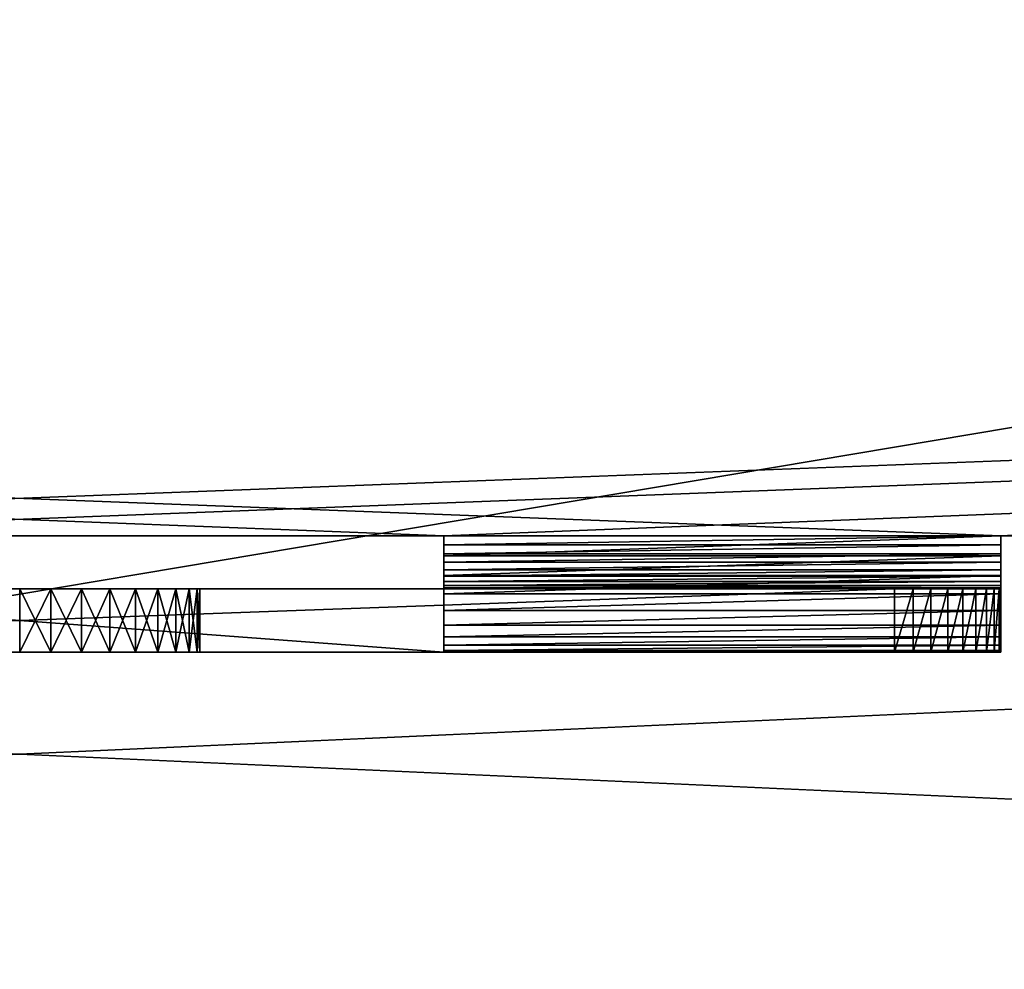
# Model space of a CAD drawing. Extents: x 4 to 901, y 3 to 274.
# Tile 380 of 656: x 453 to 462, y 251 to 260. Entities that reach past the tile are written whole.
import ezdxf

# ---------------------------------------------------------------- set-up
doc = ezdxf.new("R2010")
doc.units = 0

msp = doc.modelspace()

# ---------------------------------------------------------------- linework, layer by layer
for points in [[(864.984985, 271.109985, 256.950012), (462.234985, 255.009979, 256.950012), (40.284992, 271.109985, 256.950012)], [(40.284992, 271.109985, 256.950012), (462.234985, 255.009979, 256.950012), (456.984985, 255.009979, 256.950012)], [(40.284992, 271.109985, 256.950012), (456.984985, 255.009979, 256.950012), (448.984985, 255.009979, 256.950012)], [(40.284992, 271.109985, 257.549988), (443.734985, 255.009979, 257.549988), (864.984985, 271.109985, 257.549988)], [(864.984985, 271.109985, 257.549988), (443.734985, 255.009979, 257.549988), (448.984985, 255.009979, 257.549988)], [(864.984985, 271.109985, 257.549988), (448.984985, 255.009979, 257.549988), (456.984985, 255.009979, 257.549988)], [(456.984985, 255.009979, 257.549988), (462.234985, 255.009979, 257.549988), (864.984985, 271.109985, 257.549988)], [(864.984985, 234.309982, 256.950012), (462.15863, 236.025177, 256.950012), (864.984985, 271.109985, 256.950012)], [(864.984985, 271.109985, 256.950012), (462.15863, 236.025177, 256.950012), (462.326996, 236.070297, 256.950012)], [(864.984985, 271.109985, 256.950012), (462.984985, 255.009979, 256.950012), (462.234985, 255.009979, 256.950012)], [(864.984985, 271.109985, 257.549988), (462.234985, 255.009979, 257.549988), (462.984985, 255.009979, 257.549988)], [(507.984985, 263.709991, 20.949999), (397.984985, 263.709991, 20.949999), (397.984985, 245.209976, 20.949999)], [(507.984985, 263.709991, 20.949999), (397.984985, 245.209976, 20.949999), (507.984985, 245.209976, 20.949999)], [(507.984985, 263.709991, 19.949999), (507.984985, 245.209976, 19.949999), (397.984985, 245.209976, 19.949999)], [(507.984985, 263.709991, 19.949999), (397.984985, 245.209976, 19.949999), (397.984985, 263.709991, 19.949999)], [(507.984985, 263.709991, 272.950012), (397.984985, 263.709991, 272.950012), (397.984985, 245.209976, 272.950012)], [(507.984985, 263.709991, 272.950012), (397.984985, 245.209976, 272.950012), (507.984985, 245.209976, 272.950012)], [(507.984985, 263.709991, 271.950012), (507.984985, 245.209976, 271.950012), (397.984985, 245.209976, 271.950012)], [(507.984985, 263.709991, 271.950012), (397.984985, 245.209976, 271.950012), (397.984985, 263.709991, 271.950012)], [(864.984985, 234.309982, 35.349995), (40.984989, 234.309982, 35.349995), (613.484985, 260.209991, 35.349995)], [(613.484985, 260.209991, 35.349995), (40.984989, 234.309982, 35.349995), (292.484985, 260.209991, 35.349995)], [(40.984989, 234.309982, 35.949997), (864.984985, 234.309982, 35.949997), (292.484985, 260.209991, 35.949997)], [(292.484985, 260.209991, 35.949997), (864.984985, 234.309982, 35.949997), (613.484985, 260.209991, 35.949997)], [(448.984985, 255.009979, 257.549988), (448.984985, 255.009979, 256.950012), (456.984985, 255.009979, 257.549988)], [(456.984985, 255.009979, 257.549988), (448.984985, 255.009979, 256.950012), (456.984985, 255.009979, 256.950012)], [(462.234985, 255.009979, 257.549988), (456.984985, 255.009979, 257.549988), (456.984985, 254.81897, 257.533295)], [(462.234985, 255.009979, 257.549988), (456.984985, 254.81897, 257.533295), (462.234985, 254.81897, 257.533295)], [(462.234985, 254.923157, 256.942413), (456.984985, 254.923157, 256.942413), (462.234985, 255.009979, 256.950012)], [(462.234985, 255.009979, 256.950012), (456.984985, 254.923157, 256.942413), (456.984985, 255.009979, 256.950012)], [(456.984985, 254.923157, 256.942413), (456.984985, 254.81897, 257.533295), (456.984985, 255.009979, 256.950012)], [(456.984985, 255.009979, 256.950012), (456.984985, 254.81897, 257.533295), (456.984985, 255.009979, 257.549988)], [(462.984985, 255.009979, 256.950012), (462.984985, 255.009979, 257.549988), (462.234985, 255.009979, 256.950012)], [(462.234985, 255.009979, 256.950012), (462.984985, 255.009979, 257.549988), (462.234985, 255.009979, 257.549988)], [(462.234985, 255.009979, 256.950012), (462.234985, 255.009979, 257.549988), (462.234985, 254.923157, 256.942413)], [(462.234985, 254.923157, 256.942413), (462.234985, 255.009979, 257.549988), (462.234985, 254.81897, 257.533295)], [(462.234985, 254.838974, 256.919861), (456.984985, 254.838974, 256.919861), (462.234985, 254.923157, 256.942413)], [(462.234985, 254.923157, 256.942413), (456.984985, 254.838974, 256.919861), (456.984985, 254.923157, 256.942413)], [(456.984985, 254.838974, 256.919861), (456.984985, 254.633759, 257.483673), (456.984985, 254.923157, 256.942413)], [(456.984985, 254.923157, 256.942413), (456.984985, 254.633759, 257.483673), (456.984985, 254.81897, 257.533295)], [(462.234985, 254.923157, 256.942413), (462.234985, 254.81897, 257.533295), (462.234985, 254.838974, 256.919861)], [(462.234985, 254.759979, 256.882996), (456.984985, 254.759979, 256.882996), (462.234985, 254.838974, 256.919861)], [(462.234985, 254.838974, 256.919861), (456.984985, 254.759979, 256.882996), (456.984985, 254.838974, 256.919861)], [(456.984985, 254.759979, 256.882996), (456.984985, 254.459976, 257.402618), (456.984985, 254.838974, 256.919861)], [(456.984985, 254.838974, 256.919861), (456.984985, 254.459976, 257.402618), (456.984985, 254.633759, 257.483673)], [(462.234985, 254.81897, 257.533295), (456.984985, 254.81897, 257.533295), (456.984985, 254.633759, 257.483673)], [(462.234985, 254.81897, 257.533295), (456.984985, 254.633759, 257.483673), (462.234985, 254.633759, 257.483673)], [(462.234985, 254.688583, 256.833008), (456.984985, 254.688583, 256.833008), (462.234985, 254.759979, 256.882996)], [(462.234985, 254.759979, 256.882996), (456.984985, 254.688583, 256.833008), (456.984985, 254.759979, 256.882996)], [(456.984985, 254.688583, 256.833008), (456.984985, 254.302917, 257.292633), (456.984985, 254.759979, 256.882996)], [(456.984985, 254.759979, 256.882996), (456.984985, 254.302917, 257.292633), (456.984985, 254.459976, 257.402618)], [(462.234985, 254.838974, 256.919861), (462.234985, 254.81897, 257.533295), (462.234985, 254.633759, 257.483673)], [(462.234985, 254.838974, 256.919861), (462.234985, 254.633759, 257.483673), (462.234985, 254.759979, 256.882996)], [(462.234985, 254.759979, 256.882996), (462.234985, 254.633759, 257.483673), (462.234985, 254.459976, 257.402618)], [(462.234985, 254.759979, 256.882996), (462.234985, 254.459976, 257.402618), (462.234985, 254.688583, 256.833008)], [(462.234985, 254.626953, 256.771393), (456.984985, 254.626953, 256.771393), (462.234985, 254.688583, 256.833008)], [(462.234985, 254.688583, 256.833008), (456.984985, 254.626953, 256.771393), (456.984985, 254.688583, 256.833008)], [(456.984985, 254.626953, 256.771393), (456.984985, 254.167328, 257.157074), (456.984985, 254.688583, 256.833008)], [(456.984985, 254.688583, 256.833008), (456.984985, 254.167328, 257.157074), (456.984985, 254.302917, 257.292633)], [(462.234985, 254.688583, 256.833008), (462.234985, 254.459976, 257.402618), (462.234985, 254.302917, 257.292633)], [(462.234985, 254.688583, 256.833008), (462.234985, 254.302917, 257.292633), (462.234985, 254.626953, 256.771393)], [(462.234985, 254.633759, 257.483673), (456.984985, 254.633759, 257.483673), (456.984985, 254.459976, 257.402618)], [(462.234985, 254.633759, 257.483673), (456.984985, 254.459976, 257.402618), (462.234985, 254.459976, 257.402618)], [(462.234985, 254.576965, 256.700012), (456.984985, 254.576965, 256.700012), (462.234985, 254.626953, 256.771393)], [(462.234985, 254.626953, 256.771393), (456.984985, 254.576965, 256.700012), (456.984985, 254.626953, 256.771393)], [(456.984985, 254.576965, 256.700012), (456.984985, 254.057358, 257), (456.984985, 254.626953, 256.771393)], [(456.984985, 254.626953, 256.771393), (456.984985, 254.057358, 257), (456.984985, 254.167328, 257.157074)], [(462.234985, 254.540131, 256.621002), (456.984985, 254.540131, 256.621002), (462.234985, 254.576965, 256.700012)], [(462.234985, 254.576965, 256.700012), (456.984985, 254.540131, 256.621002), (456.984985, 254.576965, 256.700012)], [(456.984985, 254.540131, 256.621002), (456.984985, 253.976318, 256.826233), (456.984985, 254.576965, 256.700012)], [(456.984985, 254.576965, 256.700012), (456.984985, 253.976318, 256.826233), (456.984985, 254.057358, 257)], [(462.234985, 254.626953, 256.771393), (462.234985, 254.302917, 257.292633), (462.234985, 254.167328, 257.157074)], [(462.234985, 254.626953, 256.771393), (462.234985, 254.167328, 257.157074), (462.234985, 254.576965, 256.700012)], [(462.234985, 254.576965, 256.700012), (462.234985, 254.167328, 257.157074), (462.234985, 254.057358, 257)], [(462.234985, 254.576965, 256.700012), (462.234985, 254.057358, 257), (462.234985, 254.540131, 256.621002)], [(444.734985, 254.509979, 239.549988), (452.984985, 254.509979, 243.25), (461.234985, 254.509979, 239.549988)], [(444.734985, 254.509979, 239.549988), (461.234985, 254.509979, 239.549988), (444.734985, 253.909988, 239.549988)], [(444.734985, 253.909988, 239.549988), (461.234985, 254.509979, 239.549988), (461.234985, 253.909988, 239.549988)], [(456.984985, 254.509979, 256.450012), (452.984985, 254.509979, 246.649994), (448.984985, 254.509979, 256.450012)], [(448.984985, 253.909988, 256.450012), (456.984985, 253.909988, 256.450012), (448.984985, 254.509979, 256.450012)], [(448.984985, 254.509979, 256.450012), (456.984985, 253.909988, 256.450012), (456.984985, 254.509979, 256.450012)], [(453.280182, 254.509979, 246.624176), (452.984985, 254.509979, 246.649994), (456.984985, 254.509979, 256.450012)], [(461.234985, 254.509979, 239.549988), (452.984985, 254.509979, 243.25), (453.280182, 254.509979, 243.275818)], [(452.984985, 253.909988, 246.649994), (452.984985, 254.509979, 246.649994), (453.280182, 253.909988, 246.624176)], [(453.280182, 253.909988, 246.624176), (452.984985, 254.509979, 246.649994), (453.280182, 254.509979, 246.624176)], [(453.280182, 253.909988, 243.275818), (453.280182, 254.509979, 243.275818), (452.984985, 253.909988, 243.25)], [(452.984985, 253.909988, 243.25), (453.280182, 254.509979, 243.275818), (452.984985, 254.509979, 243.25)], [(456.984985, 254.509979, 256.450012), (453.566437, 254.509979, 246.54747), (453.280182, 254.509979, 246.624176)], [(461.234985, 254.509979, 239.549988), (453.280182, 254.509979, 243.275818), (453.566437, 254.509979, 243.352524)], [(453.280182, 253.909988, 246.624176), (453.280182, 254.509979, 246.624176), (453.566437, 253.909988, 246.54747)], [(453.566437, 253.909988, 246.54747), (453.280182, 254.509979, 246.624176), (453.566437, 254.509979, 246.54747)], [(453.566437, 253.909988, 243.352524), (453.566437, 254.509979, 243.352524), (453.280182, 253.909988, 243.275818)], [(453.280182, 253.909988, 243.275818), (453.566437, 254.509979, 243.352524), (453.280182, 254.509979, 243.275818)], [(456.984985, 254.509979, 256.450012), (453.834991, 254.509979, 246.422241), (453.566437, 254.509979, 246.54747)], [(461.234985, 254.509979, 239.549988), (453.566437, 254.509979, 243.352524), (453.834991, 254.509979, 243.477753)], [(453.566437, 253.909988, 246.54747), (453.566437, 254.509979, 246.54747), (453.834991, 253.909988, 246.422241)], [(453.834991, 253.909988, 246.422241), (453.566437, 254.509979, 246.54747), (453.834991, 254.509979, 246.422241)], [(453.834991, 253.909988, 243.477753), (453.834991, 254.509979, 243.477753), (453.566437, 253.909988, 243.352524)], [(453.566437, 253.909988, 243.352524), (453.834991, 254.509979, 243.477753), (453.566437, 254.509979, 243.352524)], [(462.234985, 254.509979, 256.450012), (454.077728, 254.509979, 246.252274), (453.834991, 254.509979, 246.422241)], [(462.234985, 254.509979, 256.450012), (453.834991, 254.509979, 246.422241), (456.984985, 254.509979, 256.450012)], [(453.834991, 254.509979, 243.477753), (454.077728, 254.509979, 243.64772), (461.234985, 254.509979, 239.549988)], [(453.834991, 253.909988, 246.422241), (453.834991, 254.509979, 246.422241), (454.077728, 253.909988, 246.252274)], [(454.077728, 253.909988, 246.252274), (453.834991, 254.509979, 246.422241), (454.077728, 254.509979, 246.252274)], [(454.077728, 253.909988, 243.64772), (454.077728, 254.509979, 243.64772), (453.834991, 253.909988, 243.477753)], [(453.834991, 253.909988, 243.477753), (454.077728, 254.509979, 243.64772), (453.834991, 254.509979, 243.477753)], [(454.287262, 254.509979, 246.04274), (454.077728, 254.509979, 246.252274), (462.234985, 254.509979, 256.450012)], [(461.234985, 254.509979, 239.549988), (454.077728, 254.509979, 243.64772), (454.287262, 254.509979, 243.857254)], [(454.077728, 253.909988, 246.252274), (454.077728, 254.509979, 246.252274), (454.287262, 253.909988, 246.04274)], [(454.287262, 253.909988, 246.04274), (454.077728, 254.509979, 246.252274), (454.287262, 254.509979, 246.04274)], [(454.287262, 253.909988, 243.857254), (454.287262, 254.509979, 243.857254), (454.077728, 253.909988, 243.64772)], [(454.077728, 253.909988, 243.64772), (454.287262, 254.509979, 243.857254), (454.077728, 254.509979, 243.64772)], [(454.457245, 254.509979, 245.800003), (454.287262, 254.509979, 246.04274), (462.234985, 254.509979, 256.450012)], [(461.234985, 254.509979, 239.549988), (454.287262, 254.509979, 243.857254), (461.40863, 254.509979, 239.565201)], [(461.40863, 254.509979, 239.565201), (454.287262, 254.509979, 243.857254), (454.457245, 254.509979, 244.099991)], [(454.287262, 253.909988, 246.04274), (454.287262, 254.509979, 246.04274), (454.457245, 253.909988, 245.800003)], [(454.457245, 253.909988, 245.800003), (454.287262, 254.509979, 246.04274), (454.457245, 254.509979, 245.800003)], [(454.457245, 253.909988, 244.099991), (454.457245, 254.509979, 244.099991), (454.287262, 253.909988, 243.857254)], [(454.287262, 253.909988, 243.857254), (454.457245, 254.509979, 244.099991), (454.287262, 254.509979, 243.857254)], [(461.40863, 254.509979, 239.565201), (454.457245, 254.509979, 244.099991), (461.576996, 254.509979, 239.610306)], [(461.576996, 254.509979, 239.610306), (454.457245, 254.509979, 244.099991), (461.734985, 254.509979, 239.683975)], [(462.234985, 254.509979, 256.450012), (454.582458, 254.509979, 245.531433), (454.457245, 254.509979, 245.800003)], [(462.101013, 254.509979, 240.050003), (462.001038, 254.509979, 239.907211), (454.457245, 254.509979, 244.099991)], [(454.457245, 254.509979, 244.099991), (462.001038, 254.509979, 239.907211), (461.877777, 254.509979, 239.783951)], [(454.457245, 254.509979, 244.099991), (461.877777, 254.509979, 239.783951), (461.734985, 254.509979, 239.683975)], [(454.582458, 254.509979, 244.368561), (462.219788, 254.509979, 240.376358), (454.457245, 254.509979, 244.099991)], [(454.457245, 254.509979, 244.099991), (462.219788, 254.509979, 240.376358), (462.174683, 254.509979, 240.207977)], [(454.457245, 254.509979, 244.099991), (462.174683, 254.509979, 240.207977), (462.101013, 254.509979, 240.050003)], [(454.457245, 253.909988, 245.800003), (454.457245, 254.509979, 245.800003), (454.582458, 253.909988, 245.531433)], [(454.582458, 253.909988, 245.531433), (454.457245, 254.509979, 245.800003), (454.582458, 254.509979, 245.531433)], [(454.582458, 253.909988, 244.368561), (454.582458, 254.509979, 244.368561), (454.457245, 253.909988, 244.099991)], [(454.457245, 253.909988, 244.099991), (454.582458, 254.509979, 244.368561), (454.457245, 254.509979, 244.099991)], [(462.234985, 254.509979, 256.450012), (454.659149, 254.509979, 245.245209), (454.582458, 254.509979, 245.531433)], [(454.659149, 254.509979, 244.6548), (462.234985, 254.509979, 240.550003), (454.582458, 254.509979, 244.368561)], [(454.582458, 254.509979, 244.368561), (462.234985, 254.509979, 240.550003), (462.219788, 254.509979, 240.376358)], [(454.582458, 253.909988, 245.531433), (454.582458, 254.509979, 245.531433), (454.659149, 253.909988, 245.245209)], [(454.659149, 253.909988, 245.245209), (454.582458, 254.509979, 245.531433), (454.659149, 254.509979, 245.245209)], [(454.659149, 253.909988, 244.6548), (454.659149, 254.509979, 244.6548), (454.582458, 253.909988, 244.368561)], [(454.582458, 253.909988, 244.368561), (454.659149, 254.509979, 244.6548), (454.582458, 254.509979, 244.368561)], [(454.659149, 254.509979, 244.6548), (454.684998, 254.509979, 244.949997), (462.234985, 254.509979, 240.550003)], [(462.234985, 254.509979, 240.550003), (454.684998, 254.509979, 244.949997), (454.659149, 254.509979, 245.245209)], [(462.234985, 254.509979, 240.550003), (454.659149, 254.509979, 245.245209), (462.234985, 254.509979, 256.450012)], [(454.659149, 253.909988, 245.245209), (454.659149, 254.509979, 245.245209), (454.684998, 253.909988, 244.949997)], [(454.684998, 253.909988, 244.949997), (454.659149, 254.509979, 245.245209), (454.684998, 254.509979, 244.949997)], [(454.684998, 253.909988, 244.949997), (454.684998, 254.509979, 244.949997), (454.659149, 253.909988, 244.6548)], [(454.659149, 253.909988, 244.6548), (454.684998, 254.509979, 244.949997), (454.659149, 254.509979, 244.6548)], [(462.234985, 254.517578, 256.536804), (456.984985, 254.517578, 256.536804), (462.234985, 254.540131, 256.621002)], [(462.234985, 254.540131, 256.621002), (456.984985, 254.517578, 256.536804), (456.984985, 254.540131, 256.621002)], [(456.984985, 254.517578, 256.536804), (456.984985, 253.926697, 256.641022), (456.984985, 254.540131, 256.621002)], [(456.984985, 254.540131, 256.621002), (456.984985, 253.926697, 256.641022), (456.984985, 253.976318, 256.826233)], [(462.234985, 254.509979, 256.450012), (456.984985, 254.509979, 256.450012), (462.234985, 254.517578, 256.536804)], [(462.234985, 254.517578, 256.536804), (456.984985, 254.509979, 256.450012), (456.984985, 254.517578, 256.536804)], [(456.984985, 254.509979, 256.450012), (456.984985, 253.909988, 256.450012), (456.984985, 254.517578, 256.536804)], [(456.984985, 254.517578, 256.536804), (456.984985, 253.909988, 256.450012), (456.984985, 253.926697, 256.641022)], [(461.234985, 253.909988, 239.549988), (461.234985, 254.509979, 239.549988), (461.40863, 254.509979, 239.565201)], [(461.234985, 253.909988, 239.549988), (461.40863, 254.509979, 239.565201), (461.40863, 253.909988, 239.565201)], [(461.40863, 253.909988, 239.565201), (461.40863, 254.509979, 239.565201), (461.576996, 254.509979, 239.610306)], [(461.40863, 253.909988, 239.565201), (461.576996, 254.509979, 239.610306), (461.576996, 253.909988, 239.610306)], [(461.576996, 253.909988, 239.610306), (461.576996, 254.509979, 239.610306), (461.734985, 254.509979, 239.683975)], [(461.576996, 253.909988, 239.610306), (461.734985, 254.509979, 239.683975), (461.734985, 253.909988, 239.683975)], [(461.734985, 253.909988, 239.683975), (461.734985, 254.509979, 239.683975), (461.877777, 254.509979, 239.783951)], [(461.734985, 253.909988, 239.683975), (461.877777, 254.509979, 239.783951), (461.877777, 253.909988, 239.783951)], [(461.877777, 253.909988, 239.783951), (461.877777, 254.509979, 239.783951), (462.001038, 254.509979, 239.907211)], [(461.877777, 253.909988, 239.783951), (462.001038, 254.509979, 239.907211), (462.001038, 253.909988, 239.907211)], [(462.001038, 253.909988, 239.907211), (462.001038, 254.509979, 239.907211), (462.101013, 254.509979, 240.050003)], [(462.001038, 253.909988, 239.907211), (462.101013, 254.509979, 240.050003), (462.101013, 253.909988, 240.050003)], [(462.101013, 253.909988, 240.050003), (462.101013, 254.509979, 240.050003), (462.174683, 254.509979, 240.207977)], [(462.101013, 253.909988, 240.050003), (462.174683, 254.509979, 240.207977), (462.174683, 253.909988, 240.207977)], [(462.174683, 253.909988, 240.207977), (462.174683, 254.509979, 240.207977), (462.219788, 254.509979, 240.376358)], [(462.174683, 253.909988, 240.207977), (462.219788, 254.509979, 240.376358), (462.219788, 253.909988, 240.376358)], [(462.219788, 253.909988, 240.376358), (462.219788, 254.509979, 240.376358), (462.234985, 254.509979, 240.550003)], [(462.219788, 253.909988, 240.376358), (462.234985, 254.509979, 240.550003), (462.234985, 253.909988, 240.550003)], [(462.234985, 254.540131, 256.621002), (462.234985, 254.057358, 257), (462.234985, 253.976318, 256.826233)], [(462.234985, 254.540131, 256.621002), (462.234985, 253.976318, 256.826233), (462.234985, 254.517578, 256.536804)], [(462.234985, 254.517578, 256.536804), (462.234985, 253.976318, 256.826233), (462.234985, 253.926697, 256.641022)], [(462.234985, 254.517578, 256.536804), (462.234985, 253.926697, 256.641022), (462.234985, 254.509979, 256.450012)], [(462.234985, 254.509979, 256.450012), (462.234985, 253.926697, 256.641022), (462.234985, 253.909988, 256.450012)], [(462.234985, 254.509979, 240.550003), (462.234985, 254.509979, 256.450012), (462.234985, 253.909988, 240.550003)], [(462.234985, 253.909988, 240.550003), (462.234985, 254.509979, 256.450012), (462.234985, 253.909988, 256.450012)], [(462.234985, 254.459976, 257.402618), (456.984985, 254.459976, 257.402618), (456.984985, 254.302917, 257.292633)], [(462.234985, 254.459976, 257.402618), (456.984985, 254.302917, 257.292633), (462.234985, 254.302917, 257.292633)], [(462.234985, 254.302917, 257.292633), (456.984985, 254.302917, 257.292633), (456.984985, 254.167328, 257.157074)], [(462.234985, 254.302917, 257.292633), (456.984985, 254.167328, 257.157074), (462.234985, 254.167328, 257.157074)], [(462.234985, 254.167328, 257.157074), (456.984985, 254.167328, 257.157074), (456.984985, 254.057358, 257)], [(462.234985, 254.167328, 257.157074), (456.984985, 254.057358, 257), (462.234985, 254.057358, 257)], [(462.234985, 254.057358, 257), (456.984985, 254.057358, 257), (456.984985, 253.976318, 256.826233)], [(462.234985, 254.057358, 257), (456.984985, 253.976318, 256.826233), (462.234985, 253.976318, 256.826233)], [(462.234985, 253.976318, 256.826233), (456.984985, 253.976318, 256.826233), (456.984985, 253.926697, 256.641022)], [(462.234985, 253.976318, 256.826233), (456.984985, 253.926697, 256.641022), (462.234985, 253.926697, 256.641022)], [(462.234985, 253.926697, 256.641022), (456.984985, 253.926697, 256.641022), (456.984985, 253.909988, 256.450012)], [(462.234985, 253.926697, 256.641022), (456.984985, 253.909988, 256.450012), (462.234985, 253.909988, 256.450012)], [(461.234985, 253.909988, 239.549988), (453.280182, 253.909988, 243.275818), (444.734985, 253.909988, 239.549988)], [(444.734985, 253.909988, 239.549988), (453.280182, 253.909988, 243.275818), (452.984985, 253.909988, 243.25)], [(448.984985, 253.909988, 256.450012), (452.984985, 253.909988, 246.649994), (456.984985, 253.909988, 256.450012)], [(456.984985, 253.909988, 256.450012), (452.984985, 253.909988, 246.649994), (453.280182, 253.909988, 246.624176)], [(461.234985, 253.909988, 239.549988), (453.566437, 253.909988, 243.352524), (453.280182, 253.909988, 243.275818)], [(456.984985, 253.909988, 256.450012), (453.280182, 253.909988, 246.624176), (453.566437, 253.909988, 246.54747)], [(462.234985, 253.909988, 256.450012), (456.984985, 253.909988, 256.450012), (453.566437, 253.909988, 246.54747)], [(453.566437, 253.909988, 246.54747), (453.834991, 253.909988, 246.422241), (462.234985, 253.909988, 256.450012)], [(453.834991, 253.909988, 243.477753), (453.566437, 253.909988, 243.352524), (461.234985, 253.909988, 239.549988)], [(462.234985, 253.909988, 256.450012), (453.834991, 253.909988, 246.422241), (454.077728, 253.909988, 246.252274)], [(453.834991, 253.909988, 243.477753), (461.234985, 253.909988, 239.549988), (454.077728, 253.909988, 243.64772)], [(462.234985, 253.909988, 256.450012), (454.077728, 253.909988, 246.252274), (454.287262, 253.909988, 246.04274)], [(454.077728, 253.909988, 243.64772), (461.234985, 253.909988, 239.549988), (454.287262, 253.909988, 243.857254)], [(454.287262, 253.909988, 243.857254), (461.234985, 253.909988, 239.549988), (454.457245, 253.909988, 244.099991)], [(454.287262, 253.909988, 246.04274), (454.457245, 253.909988, 245.800003), (462.234985, 253.909988, 256.450012)], [(461.576996, 253.909988, 239.610306), (461.734985, 253.909988, 239.683975), (454.457245, 253.909988, 244.099991)], [(454.457245, 253.909988, 244.099991), (461.234985, 253.909988, 239.549988), (461.40863, 253.909988, 239.565201)], [(454.457245, 253.909988, 244.099991), (461.40863, 253.909988, 239.565201), (461.576996, 253.909988, 239.610306)], [(462.234985, 253.909988, 256.450012), (454.457245, 253.909988, 245.800003), (454.582458, 253.909988, 245.531433)], [(461.734985, 253.909988, 239.683975), (461.877777, 253.909988, 239.783951), (454.457245, 253.909988, 244.099991)], [(454.457245, 253.909988, 244.099991), (461.877777, 253.909988, 239.783951), (462.001038, 253.909988, 239.907211)], [(454.457245, 253.909988, 244.099991), (462.001038, 253.909988, 239.907211), (462.101013, 253.909988, 240.050003)], [(462.219788, 253.909988, 240.376358), (454.582458, 253.909988, 244.368561), (454.457245, 253.909988, 244.099991)], [(462.219788, 253.909988, 240.376358), (454.457245, 253.909988, 244.099991), (462.174683, 253.909988, 240.207977)], [(462.174683, 253.909988, 240.207977), (454.457245, 253.909988, 244.099991), (462.101013, 253.909988, 240.050003)], [(462.234985, 253.909988, 256.450012), (454.582458, 253.909988, 245.531433), (462.234985, 253.909988, 240.550003)], [(462.234985, 253.909988, 240.550003), (454.582458, 253.909988, 245.531433), (454.659149, 253.909988, 245.245209)], [(462.234985, 253.909988, 240.550003), (454.659149, 253.909988, 244.6548), (454.582458, 253.909988, 244.368561)], [(462.234985, 253.909988, 240.550003), (454.582458, 253.909988, 244.368561), (462.219788, 253.909988, 240.376358)], [(462.234985, 253.909988, 240.550003), (454.659149, 253.909988, 245.245209), (454.684998, 253.909988, 244.949997)], [(454.684998, 253.909988, 244.949997), (454.659149, 253.909988, 244.6548), (462.234985, 253.909988, 240.550003)]]:
    msp.add_3dface(points)

doc.saveas('drawing.dxf')
